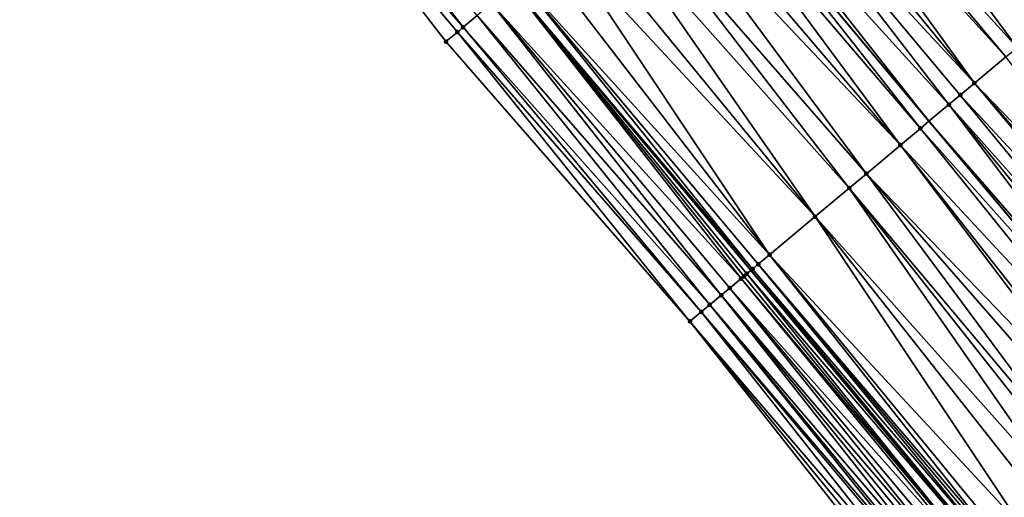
# Model space of a CAD drawing. Header units: feet. Extents: x 2004186 to 2014793, y 836912 to 864902.
# Tile 475 of 656: x 2007390 to 2007443, y 851927 to 851953. Entities that reach past the tile are written whole.
import ezdxf

# ---------------------------------------------------------------- set-up
doc = ezdxf.new("R2010")
doc.units = ezdxf.units.FT
doc.header["$LTSCALE"] = 100
doc.header["$MEASUREMENT"] = 0
for name, color, linetype, lineweight in [('EP_Travel Lane', 5, 'Continuous', 40), ('GPL_Skip Line', 2, 'Continuous', 40), ('Road Shots', 4, 'Continuous', 200), ('Road X-Section', 30, 'Continuous', 13)]:
    doc.layers.add(name, color=color, linetype=linetype, lineweight=lineweight)
doc.layers.add('I-77 SB_MM21-27-Surface-Border', color=7, linetype='Continuous')
doc.layers.add('I-77 SB_MM21-27-Surface-TIN', color=7, linetype='Continuous')

msp = doc.modelspace()

# ---------------------------------------------------------------- linework, layer by layer
at = {"layer": 'EP_Travel Lane'}
msp.add_polyline3d([(2007570.793330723, 851771.014521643, 434.817005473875), (2007557.86489253, 851786.2741778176, 434.8509902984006), (2007544.936497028, 851801.5337836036, 434.915286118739), (2007532.05063319, 851816.850676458, 434.9944426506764), (2007519.212721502, 851832.1865921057, 435.0379682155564), (2007506.374905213, 851847.5223937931, 435.1133429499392), (2007493.5371169, 851862.8581620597, 435.1980239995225), (2007480.699472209, 851878.1937587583, 435.3306054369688), (2007467.861817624, 851893.5293672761, 435.4598719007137), (2007455.024251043, 851908.8648706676, 435.6185170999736), (2007442.186681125, 851924.2003780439, 435.7760287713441), (2007429.332880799, 851939.5554357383, 435.9316822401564), (2007416.495602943, 851954.891014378, 436.0893727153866), (2007403.658229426, 851970.2267072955, 436.2248801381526), (2007390.821034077, 851985.562187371, 436.4016694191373), (2007377.983800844, 852000.8977127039, 436.5696962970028), (2007365.146606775, 852016.2331912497, 436.746768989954)], dxfattribs=at)
at = {"layer": 'GPL_Skip Line'}
msp.add_polyline3d([(2007593.417325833, 851763.9257781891, 434.9261233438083), (2007580.528480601, 851779.2188413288, 434.9466733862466), (2007567.639660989, 851794.5118740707, 434.9854355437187), (2007554.750797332, 851809.8049590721, 434.992887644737), (2007541.873390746, 851825.1076221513, 435.034522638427), (2007529.003965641, 851840.4170964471, 435.0699682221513), (2007516.134610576, 851855.7264874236, 435.1287140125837), (2007503.265309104, 851871.0358146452, 435.2052888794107), (2007490.396091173, 851886.3450424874, 435.3096552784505), (2007477.526880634, 851901.6542615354, 435.4164809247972), (2007464.657759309, 851916.9633744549, 435.5529856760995), (2007451.788603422, 851932.27252849, 435.677992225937), (2007438.931656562, 851947.5918225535, 435.8180751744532), (2007426.093954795, 851962.9272594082, 435.9514584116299), (2007413.256145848, 851978.2628242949, 436.0600149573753), (2007400.41848609, 851993.5982109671, 436.2031289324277), (2007387.580882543, 852008.9335304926, 436.3592634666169)], dxfattribs=at)
at = {"layer": 'I-77 SB_MM21-27-Surface-Border', "color": 3, "linetype": 'ByBlock', "lineweight": -2}
msp.add_polyline3d([(2007568.599676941, 851769.1657998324, 434.793076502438), (2007555.863779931, 851784.58773051, 434.8261248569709), (2007542.516219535, 851799.4940373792, 434.901223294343), (2007529.319505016, 851814.5548996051, 434.9846736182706), (2007516.143906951, 851829.6069673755, 435.0253286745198), (2007503.274639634, 851844.9162539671, 435.1132913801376), (2007490.405418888, 851860.2254851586, 435.216715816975), (2007477.383172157, 851875.4059411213, 435.3428858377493), (2007464.360932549, 851890.5863886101, 435.4714047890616), (2007451.338743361, 851905.7667761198, 435.6167385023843), (2007438.469698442, 851921.0757981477, 435.7786532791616), (2007426.050253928, 851936.8071358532, 435.9688119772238), (2007412.905939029, 851951.8856906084, 436.1259388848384), (2007400.681674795, 851967.7346392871, 436.2607944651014), (2007388.151000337, 851983.3264634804, 436.4663909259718), (2007374.70008124, 851998.148125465, 436.6493122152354), (2007362.015852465, 852013.6118045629, 436.8093653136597)], dxfattribs=at)
at = {"layer": 'I-77 SB_MM21-27-Surface-TIN', "color": 128, "linetype": 'ByBlock', "lineweight": -2}
for points in [[(2007401.601808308, 851968.5049342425, 436.2577466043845), (2007400.681674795, 851967.7346392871, 436.2607944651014), (2007413.826034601, 851952.6560308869, 436.1141014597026)], [(2007401.601808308, 851968.5049342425, 436.2577466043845), (2007413.826034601, 851952.6560308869, 436.1141014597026), (2007414.592831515, 851953.2979206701, 436.11595855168)], [(2007400.681674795, 851967.7346392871, 436.2607944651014), (2007413.519324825, 851952.399264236, 436.1154407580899), (2007413.826034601, 851952.6560308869, 436.1141014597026)], [(2007400.681674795, 851967.7346392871, 436.2607944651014), (2007412.905939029, 851951.8856906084, 436.1259388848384), (2007413.519324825, 851952.399264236, 436.1154407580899)], [(2007431.767898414, 851967.677666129, 435.8833078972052), (2007430.234405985, 851966.3937654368, 435.9030812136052), (2007443.685579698, 851951.5717992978, 435.7791619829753)], [(2007431.767898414, 851967.677666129, 435.8833078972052), (2007443.685579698, 851951.5717992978, 435.7791619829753), (2007445.679137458, 851953.2408491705, 435.7575368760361)], [(2007430.234405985, 851966.3937654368, 435.9030812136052), (2007429.620998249, 851965.8802180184, 435.9084971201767), (2007443.072162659, 851951.0582629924, 435.7824221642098)], [(2007430.234405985, 851966.3937654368, 435.9030812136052), (2007443.072162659, 851951.0582629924, 435.7824221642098), (2007443.685579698, 851951.5717992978, 435.7791619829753)], [(2007429.620998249, 851965.8802180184, 435.9084971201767), (2007428.700865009, 851965.1099227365, 435.91160929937), (2007441.385247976, 851949.6460594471, 435.7872584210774)], [(2007429.620998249, 851965.8802180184, 435.9084971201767), (2007441.385247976, 851949.6460594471, 435.7872584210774), (2007443.072162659, 851951.0582629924, 435.7824221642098)], [(2007428.700865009, 851965.1099227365, 435.91160929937), (2007427.780763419, 851964.3395896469, 435.922052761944), (2007441.385247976, 851949.6460594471, 435.7872584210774)], [(2007427.780763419, 851964.3395896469, 435.922052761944), (2007426.554004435, 851963.3124273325, 435.945969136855), (2007440.005104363, 851948.4905493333, 435.804953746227)], [(2007427.780763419, 851964.3395896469, 435.922052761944), (2007440.618480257, 851949.0041347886, 435.7921629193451), (2007441.385247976, 851949.6460594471, 435.7872584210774)], [(2007427.780763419, 851964.3395896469, 435.922052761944), (2007440.005104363, 851948.4905493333, 435.804953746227), (2007440.618480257, 851949.0041347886, 435.7921629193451)], [(2007426.554004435, 851963.3124273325, 435.945969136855), (2007426.093954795, 851962.9272594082, 435.9514584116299), (2007438.931656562, 851947.5918225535, 435.8180751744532)], [(2007426.554004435, 851963.3124273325, 435.945969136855), (2007438.931656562, 851947.5918225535, 435.8180751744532), (2007440.005104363, 851948.4905493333, 435.804953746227)], [(2007425.480555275, 851962.4137021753, 435.9587774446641), (2007438.471607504, 851947.2066539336, 435.8236986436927), (2007426.093954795, 851962.9272594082, 435.9514584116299)], [(2007438.471607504, 851947.2066539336, 435.8236986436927), (2007438.931656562, 851947.5918225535, 435.8180751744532), (2007426.093954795, 851962.9272594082, 435.9514584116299)], [(2007425.480555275, 851962.4137021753, 435.9587774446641), (2007424.407083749, 851961.515003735, 435.9664050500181), (2007437.398124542, 851946.3079691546, 435.8286757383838)], [(2007425.480555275, 851962.4137021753, 435.9587774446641), (2007437.398124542, 851946.3079691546, 435.8286757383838), (2007438.471607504, 851947.2066539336, 435.8236986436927)], [(2007424.407083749, 851961.515003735, 435.9664050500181), (2007423.640334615, 851960.8730568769, 435.9756153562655), (2007437.398124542, 851946.3079691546, 435.8286757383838)], [(2007423.640334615, 851960.8730568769, 435.9756153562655), (2007422.413530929, 851959.8459479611, 435.989177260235), (2007435.557899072, 851944.7673296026, 435.8443968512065)], [(2007423.640334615, 851960.8730568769, 435.9756153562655), (2007435.557899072, 851944.7673296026, 435.8443968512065), (2007437.398124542, 851946.3079691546, 435.8286757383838)], [(2007422.413530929, 851959.8459479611, 435.989177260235), (2007421.340103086, 851958.9471973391, 436.006923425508), (2007434.637805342, 851943.9969871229, 435.8566598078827)], [(2007422.413530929, 851959.8459479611, 435.989177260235), (2007434.637805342, 851943.9969871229, 435.8566598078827), (2007435.557899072, 851944.7673296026, 435.8443968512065)], [(2007421.340103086, 851958.9471973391, 436.006923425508), (2007420.113307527, 851957.9200787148, 436.0223678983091), (2007432.797602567, 851942.45632046, 435.8776379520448)], [(2007421.340103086, 851958.9471973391, 436.006923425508), (2007432.797602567, 851942.45632046, 435.8776379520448), (2007434.637805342, 851943.9969871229, 435.8566598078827)], [(2007420.113307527, 851957.9200787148, 436.0223678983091), (2007419.19322219, 851957.149726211, 436.0365759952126), (2007432.797602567, 851942.45632046, 435.8776379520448)], [(2007419.19322219, 851957.149726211, 436.0365759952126), (2007418.11982033, 851956.2509445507, 436.0603407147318), (2007430.344056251, 851940.4020296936, 435.9189011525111)], [(2007419.19322219, 851957.149726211, 436.0365759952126), (2007430.344056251, 851940.4020296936, 435.9189011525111), (2007432.797602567, 851942.45632046, 435.8776379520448)], [(2007418.11982033, 851956.2509445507, 436.0603407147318), (2007416.89305285, 851955.2237923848, 436.0822892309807), (2007430.344056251, 851940.4020296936, 435.9189011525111)], [(2007415.359593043, 851953.9398527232, 436.1096190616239), (2007428.810591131, 851939.118096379, 435.9449980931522), (2007416.495602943, 851954.891014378, 436.0893727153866)], [(2007416.89305285, 851955.2237923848, 436.0822892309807), (2007416.495602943, 851954.891014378, 436.0893727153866), (2007429.42395025, 851939.631701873, 435.9283216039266)], [(2007429.117283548, 851939.3748837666, 435.9396381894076), (2007429.332880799, 851939.5554357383, 435.9316822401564), (2007416.495602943, 851954.891014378, 436.0893727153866)], [(2007429.42395025, 851939.631701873, 435.9283216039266), (2007416.495602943, 851954.891014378, 436.0893727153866), (2007429.332880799, 851939.5554357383, 435.9316822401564)], [(2007429.117283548, 851939.3748837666, 435.9396381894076), (2007416.495602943, 851954.891014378, 436.0893727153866), (2007428.963942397, 851939.2464840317, 435.943489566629)], [(2007428.963942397, 851939.2464840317, 435.943489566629), (2007416.495602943, 851954.891014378, 436.0893727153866), (2007428.810591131, 851939.118096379, 435.9449980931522)], [(2007416.89305285, 851955.2237923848, 436.0822892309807), (2007429.730644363, 851939.8884872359, 435.9233543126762), (2007430.344056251, 851940.4020296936, 435.9189011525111)], [(2007416.89305285, 851955.2237923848, 436.0822892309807), (2007429.42395025, 851939.631701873, 435.9283216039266), (2007429.730644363, 851939.8884872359, 435.9233543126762)], [(2007415.359593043, 851953.9398527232, 436.1096190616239), (2007414.592831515, 851953.2979206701, 436.11595855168), (2007427.737114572, 851938.2194039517, 435.9514582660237)], [(2007415.359593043, 851953.9398527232, 436.1096190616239), (2007428.197155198, 851938.6045826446, 435.9438815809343), (2007428.810591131, 851939.118096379, 435.9449980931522)], [(2007415.359593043, 851953.9398527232, 436.1096190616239), (2007427.737114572, 851938.2194039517, 435.9514582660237), (2007428.197155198, 851938.6045826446, 435.9438815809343)], [(2007414.592831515, 851953.2979206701, 436.11595855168), (2007413.826034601, 851952.6560308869, 436.1141014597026), (2007427.123704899, 851937.7058588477, 435.9564245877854)], [(2007414.592831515, 851953.2979206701, 436.11595855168), (2007427.123704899, 851937.7058588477, 435.9564245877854), (2007427.737114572, 851938.2194039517, 435.9514582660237)], [(2007413.826034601, 851952.6560308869, 436.1141014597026), (2007413.519324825, 851952.399264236, 436.1154407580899), (2007426.663658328, 851937.3206872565, 435.9626242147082)], [(2007413.826034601, 851952.6560308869, 436.1141014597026), (2007426.663658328, 851937.3206872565, 435.9626242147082), (2007427.123704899, 851937.7058588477, 435.9564245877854)], [(2007413.519324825, 851952.399264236, 436.1154407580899), (2007412.905939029, 851951.8856906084, 436.1259388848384), (2007426.050253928, 851936.8071358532, 435.9688119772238)], [(2007413.519324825, 851952.399264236, 436.1154407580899), (2007426.050253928, 851936.8071358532, 435.9688119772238), (2007426.663658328, 851937.3206872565, 435.9626242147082)], [(2007443.072162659, 851951.0582629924, 435.7824221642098), (2007441.385247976, 851949.6460594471, 435.7872584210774), (2007455.30971138, 851935.2325620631, 435.6574140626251)], [(2007441.385247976, 851949.6460594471, 435.7872584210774), (2007440.618480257, 851949.0041347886, 435.7921629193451), (2007454.238043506, 851934.331713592, 435.6549206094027)], [(2007441.385247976, 851949.6460594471, 435.7872584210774), (2007454.544231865, 851934.589101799, 435.6548137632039), (2007455.30971138, 851935.2325620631, 435.6574140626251)], [(2007441.385247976, 851949.6460594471, 435.7872584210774), (2007454.238043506, 851934.331713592, 435.6549206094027), (2007454.544231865, 851934.589101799, 435.6548137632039)], [(2007440.618480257, 851949.0041347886, 435.7921629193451), (2007440.005104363, 851948.4905493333, 435.804953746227), (2007453.31949022, 851933.5595349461, 435.6591630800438)], [(2007440.618480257, 851949.0041347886, 435.7921629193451), (2007453.31949022, 851933.5595349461, 435.6591630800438), (2007454.238043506, 851934.331713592, 435.6549206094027)], [(2007440.005104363, 851948.4905493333, 435.804953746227), (2007438.931656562, 851947.5918225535, 435.8180751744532), (2007452.094782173, 851932.5299281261, 435.6746893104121)], [(2007440.005104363, 851948.4905493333, 435.804953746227), (2007452.707146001, 851933.0447198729, 435.6701877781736), (2007453.31949022, 851933.5595349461, 435.6591630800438)], [(2007440.005104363, 851948.4905493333, 435.804953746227), (2007452.094782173, 851932.5299281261, 435.6746893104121), (2007452.707146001, 851933.0447198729, 435.6701877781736)], [(2007438.471607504, 851947.2066539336, 435.8236986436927), (2007451.788603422, 851932.27252849, 435.677992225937), (2007438.931656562, 851947.5918225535, 435.8180751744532)], [(2007452.094782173, 851932.5299281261, 435.6746893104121), (2007438.931656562, 851947.5918225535, 435.8180751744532), (2007451.788603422, 851932.27252849, 435.677992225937)], [(2007438.471607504, 851947.2066539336, 435.8236986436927), (2007437.398124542, 851946.3079691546, 435.8286757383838), (2007451.023156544, 851931.6290294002, 435.6862495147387)], [(2007438.471607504, 851947.2066539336, 435.8236986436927), (2007451.023156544, 851931.6290294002, 435.6862495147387), (2007451.788603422, 851932.27252849, 435.677992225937)], [(2007437.398124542, 851946.3079691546, 435.8286757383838), (2007435.557899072, 851944.7673296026, 435.8443968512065), (2007449.492230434, 851930.3420697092, 435.6920007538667)], [(2007437.398124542, 851946.3079691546, 435.8286757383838), (2007449.798417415, 851930.5994595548, 435.6914357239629), (2007451.023156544, 851931.6290294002, 435.6862495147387)], [(2007437.398124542, 851946.3079691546, 435.8286757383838), (2007449.492230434, 851930.3420697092, 435.6920007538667), (2007449.798417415, 851930.5994595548, 435.6914357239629)], [(2007435.557899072, 851944.7673296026, 435.8443968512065), (2007434.637805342, 851943.9969871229, 435.8566598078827), (2007447.502061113, 851928.668980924, 435.7109953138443)], [(2007435.557899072, 851944.7673296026, 435.8443968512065), (2007448.726773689, 851929.6985823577, 435.6969753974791), (2007449.492230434, 851930.3420697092, 435.6920007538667)], [(2007435.557899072, 851944.7673296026, 435.8443968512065), (2007447.502061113, 851928.668980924, 435.7109953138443), (2007448.726773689, 851929.6985823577, 435.6969753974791)], [(2007434.637805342, 851943.9969871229, 435.8566598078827), (2007432.797602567, 851942.45632046, 435.8776379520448), (2007446.124245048, 851927.5106964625, 435.7219712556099)], [(2007434.637805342, 851943.9969871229, 435.8566598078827), (2007447.042793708, 851928.2828806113, 435.7161898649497), (2007447.502061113, 851928.668980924, 435.7109953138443)], [(2007434.637805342, 851943.9969871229, 435.8566598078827), (2007446.124245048, 851927.5106964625, 435.7219712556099), (2007447.042793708, 851928.2828806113, 435.7161898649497)], [(2007432.797602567, 851942.45632046, 435.8776379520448), (2007430.344056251, 851940.4020296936, 435.9189011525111), (2007443.98100823, 851925.7088818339, 435.7498952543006)], [(2007432.797602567, 851942.45632046, 435.8776379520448), (2007445.205704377, 851926.7385028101, 435.7304103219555), (2007446.124245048, 851927.5106964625, 435.7219712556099)], [(2007432.797602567, 851942.45632046, 435.8776379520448), (2007443.98100823, 851925.7088818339, 435.7498952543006), (2007445.205704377, 851926.7385028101, 435.7304103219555)], [(2007430.344056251, 851940.4020296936, 435.9189011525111), (2007429.730644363, 851939.8884872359, 435.9233543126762), (2007442.756286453, 851924.6792913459, 435.7608541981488)], [(2007430.344056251, 851940.4020296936, 435.9189011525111), (2007443.062477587, 851924.9366762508, 435.761670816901), (2007443.98100823, 851925.7088818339, 435.7498952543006)], [(2007430.344056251, 851940.4020296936, 435.9189011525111), (2007442.756286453, 851924.6792913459, 435.7608541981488), (2007443.062477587, 851924.9366762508, 435.761670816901)], [(2007429.117283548, 851939.3748837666, 435.9396381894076), (2007428.963942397, 851939.2464840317, 435.943489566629), (2007441.68470916, 851923.7783351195, 435.7884945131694)], [(2007429.117283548, 851939.3748837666, 435.9396381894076), (2007442.143959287, 851924.1644559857, 435.7775521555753), (2007429.332880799, 851939.5554357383, 435.9316822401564)], [(2007429.117283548, 851939.3748837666, 435.9396381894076), (2007441.68470916, 851923.7783351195, 435.7884945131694), (2007442.143959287, 851924.1644559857, 435.7775521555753)], [(2007429.42395025, 851939.631701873, 435.9283216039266), (2007429.332880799, 851939.5554357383, 435.9316822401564), (2007442.186681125, 851924.2003780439, 435.7760287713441)], [(2007442.143959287, 851924.1644559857, 435.7775521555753), (2007442.186681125, 851924.2003780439, 435.7760287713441), (2007429.332880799, 851939.5554357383, 435.9316822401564)], [(2007429.730644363, 851939.8884872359, 435.9233543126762), (2007429.42395025, 851939.631701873, 435.9283216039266), (2007442.450115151, 851924.4218828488, 435.7666351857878)], [(2007429.42395025, 851939.631701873, 435.9283216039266), (2007442.186681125, 851924.2003780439, 435.7760287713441), (2007442.450115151, 851924.4218828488, 435.7666351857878)], [(2007429.730644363, 851939.8884872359, 435.9233543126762), (2007442.603197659, 851924.5505908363, 435.7626990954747), (2007442.756286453, 851924.6792913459, 435.7608541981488)], [(2007429.730644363, 851939.8884872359, 435.9233543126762), (2007442.450115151, 851924.4218828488, 435.7666351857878), (2007442.603197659, 851924.5505908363, 435.7626990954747)], [(2007428.810591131, 851939.118096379, 435.9449980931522), (2007428.197155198, 851938.6045826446, 435.9438815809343), (2007441.531619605, 851923.649635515, 435.7900862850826)], [(2007428.963942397, 851939.2464840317, 435.943489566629), (2007428.810591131, 851939.118096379, 435.9449980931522), (2007441.68470916, 851923.7783351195, 435.7884945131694)], [(2007428.810591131, 851939.118096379, 435.9449980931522), (2007441.531619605, 851923.649635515, 435.7900862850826), (2007441.68470916, 851923.7783351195, 435.7884945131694)], [(2007428.197155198, 851938.6045826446, 435.9438815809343), (2007427.737114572, 851938.2194039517, 435.9514582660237), (2007440.766141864, 851923.0061731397, 435.7880763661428)], [(2007428.197155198, 851938.6045826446, 435.9438815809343), (2007441.072321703, 851923.2635714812, 435.785135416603), (2007441.531619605, 851923.649635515, 435.7900862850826)], [(2007428.197155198, 851938.6045826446, 435.9438815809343), (2007440.766141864, 851923.0061731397, 435.7880763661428), (2007441.072321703, 851923.2635714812, 435.785135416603)], [(2007427.737114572, 851938.2194039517, 435.9514582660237), (2007427.123704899, 851937.7058588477, 435.9564245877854), (2007440.153759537, 851922.491403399, 435.7864237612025)], [(2007427.737114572, 851938.2194039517, 435.9514582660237), (2007440.459944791, 851922.7487953, 435.7852839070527), (2007440.766141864, 851923.0061731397, 435.7880763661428)], [(2007427.737114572, 851938.2194039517, 435.9514582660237), (2007440.153759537, 851922.491403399, 435.7864237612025), (2007440.459944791, 851922.7487953, 435.7852839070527)], [(2007426.663658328, 851937.3206872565, 435.9626242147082), (2007426.050253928, 851936.8071358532, 435.9688119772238), (2007439.082100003, 851921.5905450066, 435.7867048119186)], [(2007427.123704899, 851937.7058588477, 435.9564245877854), (2007426.663658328, 851937.3206872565, 435.9626242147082), (2007439.694463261, 851922.1053374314, 435.7820137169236)], [(2007426.663658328, 851937.3206872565, 435.9626242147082), (2007439.541378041, 851921.9766326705, 435.7850474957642), (2007439.694463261, 851922.1053374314, 435.7820137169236)], [(2007426.663658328, 851937.3206872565, 435.9626242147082), (2007439.082100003, 851921.5905450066, 435.7867048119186), (2007439.541378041, 851921.9766326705, 435.7850474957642)], [(2007427.123704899, 851937.7058588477, 435.9564245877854), (2007439.847556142, 851922.2340330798, 435.7815282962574), (2007440.153759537, 851922.491403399, 435.7864237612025)], [(2007427.123704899, 851937.7058588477, 435.9564245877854), (2007439.694463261, 851922.1053374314, 435.7820137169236), (2007439.847556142, 851922.2340330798, 435.7815282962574)], [(2007426.050253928, 851936.8071358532, 435.9688119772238), (2007438.775896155, 851921.3331752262, 435.7816585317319), (2007439.082100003, 851921.5905450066, 435.7867048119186)], [(2007426.050253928, 851936.8071358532, 435.9688119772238), (2007438.469698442, 851921.0757981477, 435.7786532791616), (2007438.775896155, 851921.3331752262, 435.7816585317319)]]:
    msp.add_3dface(points, dxfattribs=at)
at = {"layer": 'Road Shots', "lineweight": 100}
for p in [(2007413.826034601, 851952.6560308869, 436.1141014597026), (2007413.519324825, 851952.399264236, 436.1154407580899), (2007412.905939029, 851951.8856906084, 436.1259388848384), (2007441.385247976, 851949.6460594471, 435.7872584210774), (2007440.618480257, 851949.0041347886, 435.7921629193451), (2007440.005104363, 851948.4905493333, 435.804953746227), (2007438.471607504, 851947.2066539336, 435.8236986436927), (2007437.398124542, 851946.3079691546, 435.8286757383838), (2007435.557899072, 851944.7673296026, 435.8443968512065), (2007434.637805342, 851943.9969871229, 435.8566598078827), (2007432.797602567, 851942.45632046, 435.8776379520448), (2007430.344056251, 851940.4020296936, 435.9189011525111), (2007429.117283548, 851939.3748837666, 435.9396381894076), (2007429.42395025, 851939.631701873, 435.9283216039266), (2007429.730644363, 851939.8884872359, 435.9233543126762), (2007428.810591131, 851939.118096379, 435.9449980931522), (2007428.963942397, 851939.2464840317, 435.943489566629), (2007428.197155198, 851938.6045826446, 435.9438815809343), (2007427.737114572, 851938.2194039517, 435.9514582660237), (2007426.663658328, 851937.3206872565, 435.9626242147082), (2007427.123704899, 851937.7058588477, 435.9564245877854), (2007426.050253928, 851936.8071358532, 435.9688119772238)]:
    msp.add_point(p, dxfattribs=at)
at = {"layer": 'Road X-Section', "extrusion": (-0.6418848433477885, 0.7667715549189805, 0.006725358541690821), "elevation": -635272.5134525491, "flags": 128}
msp.add_lwpolyline([(-2086129.296751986, 4708.667852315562), (-2086130.096751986, 4708.657353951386), (-2086130.496751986, 4708.65601462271), (-2086131.496751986, 4708.657871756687), (-2086132.496751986, 4708.651532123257), (-2086134.496751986, 4708.624201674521), (-2086136.096751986, 4708.602252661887), (-2086137.496751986, 4708.578487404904), (-2086138.696751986, 4708.56427898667), (-2086140.296751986, 4708.548834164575), (-2086141.696751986, 4708.531087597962), (-2086143.296751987, 4708.517525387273), (-2086144.296751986, 4708.508314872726), (-2086145.696751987, 4708.500687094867), (-2086147.096751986, 4708.487878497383), (-2086148.696751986, 4708.463961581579), (-2086149.896751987, 4708.453517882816), (-2086151.096751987, 4708.450405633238), (-2086151.896751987, 4708.44498960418), (-2086153.896751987, 4708.42521584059), (-2086154.696751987, 4708.415929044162), (-2086155.696751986, 4708.407726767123), (-2086157.096751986, 4708.397467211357), (-2086157.696751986, 4708.384816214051), (-2086158.296751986, 4708.373045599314), (-2086158.696751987, 4708.367971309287), (-2086158.896751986, 4708.362917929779), (-2086159.096751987, 4708.355049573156), (-2086159.896751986, 4708.310966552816), (-2086160.696751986, 4708.276103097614), (-2086160.896751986, 4708.265370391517)], dxfattribs=at)
at = {"layer": 'Road X-Section', "extrusion": (-0.6418848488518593, 0.7667715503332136, 0.006725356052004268), "elevation": -635292.5284095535, "flags": 128}
msp.add_lwpolyline([(-2086129.692200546, 4708.643750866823), (-2086130.492200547, 4708.637562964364), (-2086131.092200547, 4708.631363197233), (-2086131.892200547, 4708.626396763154), (-2086132.492200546, 4708.618819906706), (-2086133.292200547, 4708.619936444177), (-2086133.492200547, 4708.618427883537), (-2086133.692200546, 4708.614576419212), (-2086134.092200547, 4708.603259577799), (-2086134.492200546, 4708.598292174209), (-2086135.292200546, 4708.593838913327), (-2086138.492200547, 4708.552574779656), (-2086140.892200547, 4708.53159616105), (-2086142.092200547, 4708.519332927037), (-2086144.492200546, 4708.503611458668), (-2086145.892200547, 4708.498634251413), (-2086147.892200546, 4708.479888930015), (-2086148.692200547, 4708.467097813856), (-2086149.692200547, 4708.462193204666), (-2086151.892200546, 4708.457356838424), (-2086152.692200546, 4708.454096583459), (-2086155.292200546, 4708.432470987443), (-2086155.892200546, 4708.428252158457), (-2086156.692200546, 4708.424206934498), (-2086157.092200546, 4708.41812258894), (-2086157.292200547, 4708.413804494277), (-2086157.692200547, 4708.410494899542), (-2086157.892200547, 4708.405758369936), (-2086158.092200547, 4708.397971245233), (-2086158.292200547, 4708.392731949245), (-2086158.492200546, 4708.391115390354), (-2086158.892200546, 4708.391967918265), (-2086159.092200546, 4708.386745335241), (-2086159.692200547, 4708.360822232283), (-2086161.092200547, 4708.306298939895), (-2086161.492200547, 4708.284302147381)], dxfattribs=at)
at = {"layer": 'Road X-Section', "extrusion": (-0.6434625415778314, 0.765463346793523, 0.004671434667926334), "elevation": -639595.066177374, "flags": 128}
msp.add_lwpolyline([(-2084822.618092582, 3423.642574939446), (-2084823.018092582, 3423.645580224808), (-2084823.418092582, 3423.650626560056), (-2084824.018092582, 3423.648969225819), (-2084824.218092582, 3423.645935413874), (-2084824.418092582, 3423.645449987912), (-2084824.818092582, 3423.650345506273), (-2084825.218092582, 3423.649205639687), (-2084825.618092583, 3423.651998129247), (-2084826.018092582, 3423.649057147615), (-2084826.618092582, 3423.654008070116), (-2084826.818092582, 3423.652416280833), (-2084827.418092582, 3423.641473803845), (-2084827.818092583, 3423.630556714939), (-2084828.018092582, 3423.626620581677), (-2084828.218092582, 3423.624775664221), (-2084828.618092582, 3423.625592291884), (-2084829.818092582, 3423.613816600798), (-2084831.418092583, 3423.594331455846), (-2084832.618092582, 3423.585892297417), (-2084833.818092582, 3423.580110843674), (-2084834.418092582, 3423.574916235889), (-2084836.018092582, 3423.56089616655), (-2084837.018092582, 3423.555921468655), (-2084837.418092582, 3423.555356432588), (-2084839.018092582, 3423.550170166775), (-2084840.418092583, 3423.538609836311), (-2084841.218092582, 3423.534108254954), (-2084842.018092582, 3423.523083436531), (-2084843.218092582, 3423.518840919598), (-2084843.618092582, 3423.518734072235), (-2084844.618092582, 3423.521334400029), (-2084845.218092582, 3423.521924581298), (-2084845.618092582, 3423.51920257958), (-2084846.018092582, 3423.52121866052), (-2084846.418092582, 3423.518750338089), (-2084847.018092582, 3423.510532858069), (-2084848.218092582, 3423.500887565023), (-2084849.418092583, 3423.494460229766), (-2084850.218092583, 3423.489857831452), (-2084850.618092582, 3423.486108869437), (-2084851.218092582, 3423.480910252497), (-2084851.418092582, 3423.47590564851), (-2084851.618092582, 3423.468776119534), (-2084851.818092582, 3423.46789467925), (-2084852.218092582, 3423.479947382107), (-2084852.418092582, 3423.478814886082), (-2084853.218092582, 3423.435742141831), (-2084853.618092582, 3423.410143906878), (-2084854.218092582, 3423.379921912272), (-2084854.818092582, 3423.341369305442), (-2084855.218092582, 3423.312181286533)], dxfattribs=at)

doc.saveas('drawing.dxf')
